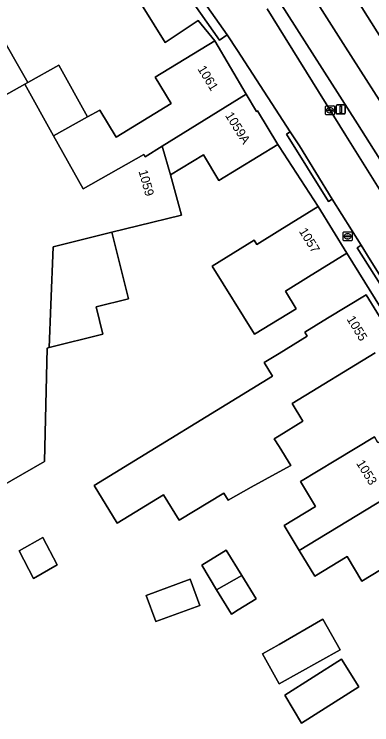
# Model space of a CAD drawing. Extents: x 157320 to 158835, y 386650 to 388491.
# Drawn here: x 158470.6 to 158510.3, y 387656.5 to 387735.3 of the extents above; entities that cross this region are included whole.
import ezdxf

# ---------------------------------------------------------------- set-up
doc = ezdxf.new("R2010")
doc.units = 0
for name, color, linetype in [('IMGEO_Berm_groen', 7, 'Continuous'), ('IMGEO_Erf', 7, 'Continuous'), ('IMGEO_Groenvoorziening', 7, 'Continuous'), ('IMGEO_Haag', 7, 'Continuous'), ('IMGEO_Kolk', 7, 'Continuous'), ('IMGEO_Lichtmast', 7, 'Continuous'), ('IMGEO_Pand', 7, 'Continuous'), ('IMGEO_Pand_nummerreeks', 7, 'Continuous'), ('IMGEO_Rijbaan_lokaal_open', 7, 'Continuous'), ('IMGEO_Rijbaan_regionaal_gesloten', 7, 'Continuous'), ('IMGEO_Rioolput', 7, 'Continuous'), ('IMGEO_Voetpad_open', 7, 'Continuous')]:
    doc.layers.add(name, color=color, linetype=linetype)

msp = doc.modelspace()

# ---------------------------------------------------------------- linework, layer by layer
at = {"layer": 'IMGEO_Berm_groen'}
msp.add_lwpolyline([(158554.246, 387665.236), (158508.799, 387740.708), (158502.869, 387749.817), (158499.582, 387754.835), (158477.322, 387788.83), (158472.323, 387791.17), (158482.6, 387776.318), (158491.968, 387762.456), (158499.673, 387750.963), (158500, 387750.448), (158500.284, 387750), (158502.936, 387745.818), (158508.525, 387737.107), (158516.166, 387724.963)], dxfattribs=at)
at = {"layer": 'IMGEO_Erf'}
for points in [[(158468.643, 387733.766), (158472.151, 387727.742), (158475.574, 387729.651), (158478.766, 387723.926), (158480.114, 387724.69), (158481.93, 387721.696), (158488.043, 387725.405), (158486.259, 387728.346), (158492.867, 387732.355), (158491.033, 387734.627), (158487.376, 387732.173), (158476.758, 387749.25)], [(158511.971, 387701.596), (158507.512, 387708.821), (158503.258, 387706.195), (158500.686, 387704.606), (158501.874, 387702.655), (158500, 387701.498), (158497.265, 387699.81), (158492.589, 387707.385), (158497.242, 387710.258), (158497.529, 387709.787), (158500.07, 387711.356), (158504.325, 387713.982), (158500, 387720.64), (158499.861, 387720.854), (158493.311, 387716.88), (158491.597, 387719.705), (158487.939, 387717.486), (158489.184, 387713.04), (158484.33, 387711.842), (158481.454, 387711.131), (158483.281, 387703.743), (158479.716, 387702.861), (158480.468, 387699.818), (158474.5, 387698.342), (158474.265, 387698.284), (158473.987, 387685.687), (158467.86, 387682.18)], [(158510.635, 387697.758), (158501.436, 387692.122), (158502.63, 387690.172), (158500, 387688.56), (158499.464, 387688.232), (158500, 387687.357), (158501.286, 387685.258), (158500, 387684.548), (158496.909, 387682.843), (158494.338, 387681.424), (158493.858, 387682.207), (158488.925, 387679.184), (158487.184, 387682.026), (158482.027, 387678.867), (158479.477, 387683.03), (158499.271, 387695.156), (158498.341, 387696.673), (158500, 387697.69), (158503.116, 387699.599), (158502.844, 387700.043), (158505.376, 387701.595), (158509.639, 387704.207), (158511.112, 387701.803)]]:
    msp.add_lwpolyline(points, dxfattribs=at)
for points in [[(158500.54, 387678.613), (158504.026, 387680.721), (158502.364, 387683.471), (158506.282, 387685.84), (158510.56, 387688.427), (158510.906, 387687.856), (158511.719, 387687.656), (158512.64, 387686.133), (158512.465, 387685.425), (158513.955, 387682.961), (158515.488, 387680.427), (158516.215, 387680.248), (158517.172, 387678.665), (158517.013, 387678.022), (158517.384, 387677.408), (158513.106, 387674.821), (158509.18, 387672.447), (158507.545, 387675.151), (158503.948, 387672.976), (158502.223, 387675.829)], [(158473.788, 387677.293), (158475.395, 387674.231), (158472.771, 387672.73), (158471.165, 387675.791)], [(158494.135, 387675.856), (158495.857, 387673.052), (158497.443, 387670.47), (158495.461, 387669.244), (158494.702, 387668.774), (158493.068, 387671.469), (158491.418, 387674.19)], [(158490.13, 387672.638), (158491.199, 387669.725), (158486.34, 387667.942), (158485.271, 387670.856)], [(158500, 387665.42), (158504.831, 387668.204), (158506.782, 387664.812), (158500, 387661.03), (158498.16, 387664.36)], [(158506.902, 387663.792), (158508.847, 387660.72), (158502.48, 387656.69), (158500.62, 387659.77)]]:
    msp.add_lwpolyline(points, close=True, dxfattribs=at)
at = {"layer": 'IMGEO_Groenvoorziening'}
for points in [[(158578.085, 387609.328), (158574.727, 387615.189), (158568.591, 387625.805), (158562.464, 387636.274), (158555.595, 387647.362), (158548.031, 387659.708), (158546.532, 387662.154), (158534.613, 387681.449), (158529.854, 387689.194), (158522.369, 387701.384), (158519.653, 387705.776), (158508.695, 387723.169), (158500, 387736.754), (158497.101, 387741.197), (158492.976, 387746.716), (158492.8, 387746.939)], [(158498.673, 387735.925), (158500, 387733.78), (158507.38, 387721.854), (158513.479, 387712.119), (158526.94, 387690.536), (158540.036, 387669.734), (158546.754, 387658.957), (158552.406, 387649.892), (158559.979, 387637.836), (158563.277, 387632.656), (158565.611, 387628.774), (158568.469, 387623.544), (158572.395, 387616.327), (158573.263, 387614.324), (158574.25, 387612.073), (158575.693, 387608.747)]]:
    msp.add_lwpolyline(points, dxfattribs=at)
at = {"layer": 'IMGEO_Haag'}
for points in [[(158562.464, 387636.274), (158555.595, 387647.362), (158548.031, 387659.708), (158546.532, 387662.154), (158534.613, 387681.449), (158529.854, 387689.194), (158522.369, 387701.384), (158519.653, 387705.776), (158508.695, 387723.169), (158500, 387736.754), (158497.101, 387741.197), (158492.976, 387746.716), (158492.8, 387746.939), (158492.27, 387746.832), (158488.98, 387750.886), (158478.114, 387763.82), (158477.048, 387765.088), (158475.099, 387763.587), (158475.615, 387763.026), (158484.061, 387753.933), (158484.638, 387753.312)], [(158498.673, 387735.925), (158500, 387733.78), (158507.38, 387721.854), (158513.479, 387712.119), (158526.94, 387690.536), (158540.036, 387669.734), (158546.754, 387658.957), (158552.406, 387649.892), (158559.979, 387637.836), (158563.277, 387632.656), (158565.611, 387628.774), (158568.469, 387623.544), (158572.395, 387616.327), (158573.263, 387614.324), (158574.25, 387612.073), (158575.693, 387608.747)]]:
    msp.add_lwpolyline(points, dxfattribs=at)
at = {"layer": 'IMGEO_Kolk'}
for p, q in [((158505.219, 387725.155), (158506.071, 387725.155)), ((158505.144, 387724.229), (158505.144, 387725.081)), ((158505.403, 387724.649), (158505.403, 387724.661)), ((158505.841, 387724.612), (158505.443, 387724.612)), ((158505.446, 387724.698), (158505.844, 387724.698)), ((158505.655, 387724.375), (158505.63, 387724.375)), ((158505.632, 387724.935), (158505.657, 387724.935)), ((158505.887, 387724.661), (158505.887, 387724.649)), ((158506.145, 387725.081), (158506.145, 387724.229)), ((158506.071, 387724.155), (158505.219, 387724.155))]:
    msp.add_line(p, q, dxfattribs=at)
for points in [[(158505.219, 387725.155), (158506.071, 387725.155)], [(158505.144, 387724.229), (158505.144, 387725.081)], [(158506.145, 387725.081), (158506.145, 387724.229)], [(158506.071, 387724.155), (158505.219, 387724.155)]]:
    msp.add_lwpolyline(points, dxfattribs=at)
for centre, radius, start, end in [((158505.221, 387725.079), 0.0765, 91.55205, 178.44795), ((158505.221, 387725.079), 0.0765, 91.55205, 178.44795), ((158506.069, 387725.079), 0.0765, 1.55205, 88.44795), ((158506.069, 387725.079), 0.0765, 1.55205, 88.44795), ((158505.443, 387724.658), 0.0403, 85.87752, 175.75265), ((158505.44, 387724.648), 0.0366, 178.93798, 274.71019), ((158505.844, 387724.655), 0.043, 264.86636, 352.45326), ((158505.848, 387724.66), 0.0386, 1.73085, 96.63898), ((158505.221, 387724.231), 0.0765, 181.55205, 268.44795), ((158505.221, 387724.231), 0.0765, 181.55205, 268.44795), ((158506.069, 387724.231), 0.0765, 271.55205, 358.44795), ((158506.069, 387724.231), 0.0765, 271.55205, 358.44795)]:
    msp.add_arc(centre, radius, start, end, dxfattribs=at)
for centre, major_axis, ratio, start_param, end_param in [((158505.631, 387724.655), (-0.387, 0.002), 0.722429, 4.712389, 7.853982), ((158505.656, 387724.655), (-0.39, 0.002), 0.717154, 1.570796, 4.712389)]:
    msp.add_ellipse(centre, major_axis=major_axis, ratio=ratio, start_param=start_param, end_param=end_param, dxfattribs=at)
at = {"layer": 'IMGEO_Lichtmast'}
for p, q in [((158506.336, 387724.349), (158506.336, 387725.149)), ((158506.336, 387725.149), (158506.336, 387724.349)), ((158506.436, 387725.249), (158507.226, 387725.249)), ((158507.226, 387725.249), (158506.436, 387725.249)), ((158507.326, 387725.149), (158507.326, 387724.349)), ((158507.326, 387724.349), (158507.326, 387725.149)), ((158507.226, 387724.249), (158506.436, 387724.249)), ((158506.436, 387724.249), (158507.226, 387724.249))]:
    msp.add_line(p, q, dxfattribs=at)
msp.add_lwpolyline([(158506.756, 387725.124), (158506.906, 387725.124), (158506.906, 387724.374), (158506.756, 387724.374), (158506.756, 387725.124)], dxfattribs=at)
for centre, start, end in [((158506.436, 387725.149), 90, 180), ((158506.436, 387725.149), 90, 180), ((158507.226, 387725.149), 0, 90), ((158507.226, 387725.149), 360, 90), ((158506.436, 387724.349), 180, 270), ((158506.436, 387724.349), 180, 270), ((158507.226, 387724.349), 270, 0), ((158507.226, 387724.349), 270, 0)]:
    msp.add_arc(centre, 0.1, start, end, dxfattribs=at)
at = {"layer": 'IMGEO_Pand'}
for points in [[(158468.643, 387733.766), (158462.959, 387730.435), (158466.098, 387724.368), (158471.795, 387727.544), (158472.151, 387727.742)], [(158496.348, 387726.456), (158492.867, 387732.355), (158486.259, 387728.346), (158488.043, 387725.405), (158481.93, 387721.696), (158480.114, 387724.69), (158478.766, 387723.926), (158474.986, 387721.818), (158478.265, 387715.933), (158484.995, 387719.746), (158485.146, 387719.501), (158487.045, 387720.68)], [(158472.151, 387727.742), (158471.795, 387727.544), (158474.986, 387721.818), (158478.766, 387723.926), (158475.574, 387729.651)], [(158474.265, 387698.284), (158474.5, 387698.342), (158474.684, 387703.081), (158474.934, 387709.524), (158481.454, 387711.131), (158484.33, 387711.842), (158489.184, 387713.04), (158487.939, 387717.486), (158487.045, 387720.68), (158485.146, 387719.501), (158484.995, 387719.746), (158478.265, 387715.933), (158474.986, 387721.818), (158471.795, 387727.544), (158466.098, 387724.368), (158450.22, 387715.8), (158467.86, 387682.18), (158473.987, 387685.687)], [(158496.348, 387726.456), (158487.045, 387720.68), (158487.939, 387717.486), (158491.597, 387719.705), (158493.311, 387716.88), (158499.861, 387720.854), (158497.594, 387724.59), (158497.487, 387724.525)], [(158504.325, 387713.982), (158500.07, 387711.356), (158497.529, 387709.787), (158497.242, 387710.258), (158492.589, 387707.385), (158497.265, 387699.81), (158500, 387701.498), (158501.874, 387702.655), (158500.686, 387704.606), (158503.258, 387706.195), (158507.512, 387708.821)], [(158474.5, 387698.342), (158480.468, 387699.818), (158479.716, 387702.861), (158483.281, 387703.743), (158481.454, 387711.131), (158474.934, 387709.524), (158474.684, 387703.081)], [(158513.955, 387682.961), (158512.465, 387685.425), (158512.64, 387686.133), (158511.719, 387687.656), (158510.906, 387687.856), (158510.56, 387688.427), (158506.282, 387685.84), (158502.364, 387683.471), (158504.026, 387680.721), (158500.54, 387678.613), (158502.223, 387675.829)], [(158513.955, 387682.961), (158502.223, 387675.829), (158503.948, 387672.976), (158507.545, 387675.151), (158509.18, 387672.447), (158513.106, 387674.821), (158517.384, 387677.408), (158517.013, 387678.022), (158517.172, 387678.665), (158516.215, 387680.248), (158515.488, 387680.427)], [(158471.165, 387675.791), (158472.771, 387672.73), (158475.395, 387674.231), (158473.788, 387677.293)], [(158495.857, 387673.052), (158494.135, 387675.856), (158491.418, 387674.19), (158493.068, 387671.469)], [(158491.199, 387669.725), (158490.13, 387672.638), (158485.271, 387670.856), (158486.34, 387667.942)], [(158495.461, 387669.244), (158497.443, 387670.47), (158495.857, 387673.052), (158493.068, 387671.469), (158494.702, 387668.774)], [(158500, 387661.03), (158506.782, 387664.812), (158504.831, 387668.204), (158500, 387665.42), (158498.16, 387664.36)], [(158502.48, 387656.69), (158508.847, 387660.72), (158506.902, 387663.792), (158500.62, 387659.77)]]:
    msp.add_lwpolyline(points, close=True, dxfattribs=at)
msp.add_lwpolyline([(158511.112, 387701.803), (158509.639, 387704.207), (158505.376, 387701.595), (158502.844, 387700.043), (158503.116, 387699.599), (158500, 387697.69), (158498.341, 387696.673), (158499.271, 387695.156), (158479.477, 387683.03), (158482.027, 387678.867), (158487.184, 387682.026), (158488.925, 387679.184), (158493.858, 387682.207), (158494.338, 387681.424), (158496.909, 387682.843), (158500, 387684.548), (158501.286, 387685.258), (158500, 387687.357), (158499.464, 387688.232), (158500, 387688.56), (158502.63, 387690.172), (158501.436, 387692.122), (158510.635, 387697.758)], dxfattribs=at)
at = {"layer": 'IMGEO_Rijbaan_lokaal_open'}
for points in [[(158486.057, 387751.688), (158482.067, 387748.022), (158483.16, 387746.784), (158485.139, 387744.695), (158490.689, 387738.089), (158494.242, 387733.021), (158495.365, 387731.291), (158500, 387724.162), (158501.233, 387722.265), (158502.246, 387720.707), (158505.897, 387714.815), (158509.076, 387709.687), (158510.086, 387708.057), (158513.013, 387703.421)], [(158513.479, 387712.119), (158507.38, 387721.854), (158500, 387733.78), (158498.673, 387735.925)]]:
    msp.add_lwpolyline(points, dxfattribs=at)
at = {"layer": 'IMGEO_Rijbaan_regionaal_gesloten'}
for points in [[(158516.166, 387724.963), (158508.525, 387737.107), (158502.936, 387745.818), (158500.284, 387750), (158500, 387750.448), (158499.673, 387750.963), (158491.968, 387762.456), (158482.6, 387776.318), (158472.323, 387791.17), (158471.742, 387792.009), (158466.286, 387800.179), (158464.321, 387803.181), (158464.045, 387803.603), (158460.749, 387801.6), (158473.8, 387782.031), (158488.684, 387760.188), (158496.509, 387748.542), (158501.139, 387741.445), (158507.374, 387731.643), (158518.219, 387714.646)], [(158460.749, 387801.6), (158457.969, 387799.91), (158462.527, 387793.159), (158491.03, 387750.937), (158497.101, 387741.197), (158500, 387736.754), (158508.695, 387723.169), (158519.653, 387705.776)], [(158518.219, 387714.646), (158507.374, 387731.643), (158501.139, 387741.445), (158496.509, 387748.542), (158488.684, 387760.188), (158473.8, 387782.031), (158460.749, 387801.6)]]:
    msp.add_lwpolyline(points, dxfattribs=at)
at = {"layer": 'IMGEO_Rioolput'}
for p, q in [((158507.096, 387710.253), (158507.096, 387711.105)), ((158507.171, 387711.179), (158508.023, 387711.179)), ((158507.584, 387710.959), (158507.609, 387710.959)), ((158508.097, 387711.105), (158508.097, 387710.253)), ((158508.023, 387710.179), (158507.171, 387710.179)), ((158507.355, 387710.673), (158507.355, 387710.685)), ((158507.793, 387710.636), (158507.395, 387710.636)), ((158507.398, 387710.722), (158507.796, 387710.722)), ((158507.607, 387710.399), (158507.582, 387710.399)), ((158507.839, 387710.685), (158507.839, 387710.673))]:
    msp.add_line(p, q, dxfattribs=at)
for points in [[(158507.096, 387710.253), (158507.096, 387711.105)], [(158507.171, 387711.179), (158508.023, 387711.179)], [(158508.097, 387711.105), (158508.097, 387710.253)], [(158508.023, 387710.179), (158507.171, 387710.179)]]:
    msp.add_lwpolyline(points, dxfattribs=at)
for centre, radius, start, end in [((158507.173, 387711.103), 0.0765, 91.55205, 178.44795), ((158507.173, 387711.103), 0.0765, 91.55205, 178.44795), ((158508.021, 387711.103), 0.0765, 1.55205, 88.44795), ((158508.021, 387711.103), 0.0765, 1.55205, 88.44795), ((158507.173, 387710.255), 0.0765, 181.55205, 268.44795), ((158507.173, 387710.255), 0.0765, 181.55205, 268.44795), ((158507.395, 387710.682), 0.0403, 85.87752, 175.75265), ((158507.392, 387710.672), 0.0366, 178.93798, 274.71019), ((158507.796, 387710.679), 0.043, 264.86636, 352.45326), ((158507.8, 387710.684), 0.0386, 1.73085, 96.63898), ((158508.021, 387710.255), 0.0765, 271.55205, 358.44795), ((158508.021, 387710.255), 0.0765, 271.55205, 358.44795)]:
    msp.add_arc(centre, radius, start, end, dxfattribs=at)
for centre, major_axis, ratio, start_param, end_param in [((158507.583, 387710.679), (-0.387, 0.002), 0.722429, 4.712389, 7.853982), ((158507.608, 387710.679), (-0.39, 0.002), 0.717154, 1.570796, 4.712389)]:
    msp.add_ellipse(centre, major_axis=major_axis, ratio=ratio, start_param=start_param, end_param=end_param, dxfattribs=at)
at = {"layer": 'IMGEO_Voetpad_open'}
for points in [[(158442.637, 387803.945), (158444.43, 387801.277), (158454.834, 387784.544), (158454.986, 387784.299), (158467.609, 387763.876), (158464.803, 387761.657), (158466.453, 387758.693), (158470.004, 387753.07), (158470.445, 387753.349), (158472.561, 387750), (158474.112, 387747.544), (158476.758, 387749.25), (158487.376, 387732.173), (158491.033, 387734.627), (158492.867, 387732.355), (158496.348, 387726.456), (158497.487, 387724.525), (158497.594, 387724.59), (158499.861, 387720.854), (158500, 387720.64), (158504.325, 387713.982), (158507.512, 387708.821), (158511.971, 387701.596)], [(158512.59, 387703.155), (158508.653, 387709.421), (158509.076, 387709.687), (158505.897, 387714.815), (158505.474, 387714.549), (158500.81, 387721.999), (158501.233, 387722.265), (158500, 387724.162), (158495.365, 387731.291), (158494.242, 387733.021), (158493.376, 387732.445), (158489.864, 387737.455), (158484.363, 387744.002), (158482.392, 387746.082), (158478.328, 387750.705), (158472.763, 387757.879), (158464.647, 387769.975), (158461.034, 387775.821), (158461.964, 387776.294), (158457.418, 387783.65), (158456.417, 387785.199), (158456.294, 387785.389), (158446.424, 387801.216)]]:
    msp.add_lwpolyline(points, dxfattribs=at)
for points in [[(158461.964, 387776.294), (158461.034, 387775.821), (158464.647, 387769.975), (158472.763, 387757.879), (158478.328, 387750.705), (158482.392, 387746.082), (158484.363, 387744.002), (158489.864, 387737.455), (158493.376, 387732.445), (158494.242, 387733.021), (158490.689, 387738.089), (158485.139, 387744.695), (158483.16, 387746.784), (158482.067, 387748.022), (158480.321, 387750), (158480.084, 387750.269), (158479.649, 387750.761), (158479.134, 387751.362), (158473.607, 387758.488), (158468.649, 387765.876), (158466.981, 387768.362), (158465.521, 387770.538)], [(158505.897, 387714.815), (158502.246, 387720.707), (158501.233, 387722.265), (158500.81, 387721.999), (158505.474, 387714.549)], [(158509.076, 387709.687), (158508.653, 387709.421), (158512.59, 387703.155), (158513.013, 387703.421), (158510.086, 387708.057)]]:
    msp.add_lwpolyline(points, close=True, dxfattribs=at)

# ---------------------------------------------------------------- texts
at = {"layer": 'IMGEO_Pand_nummerreeks'}
for s, rotation, p in [('1061', 301.3062, (158490.917, 387729.25)), ('1059A', 301.99601, (158493.972, 387724.09)), ('1059', 285.61289, (158484.4, 387717.906)), ('1057', 301.69599, (158502.161, 387711.244)), ('1055', 301.40934, (158507.449, 387701.498)), ('1053', 301.76968, (158508.509, 387685.509))]:
    msp.add_text(s, height=1, rotation=rotation, dxfattribs=at).set_placement(p)

doc.saveas('drawing.dxf')
